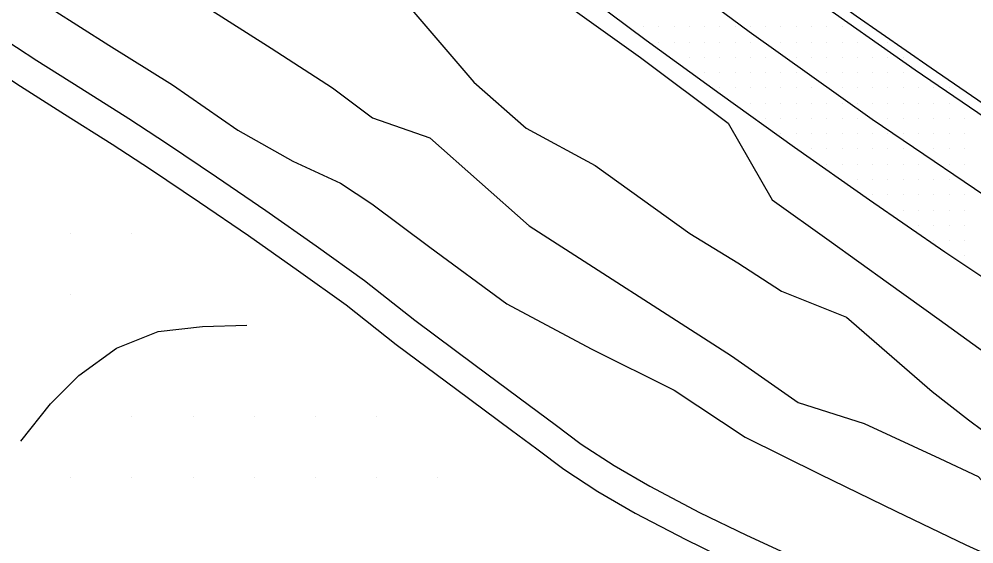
# Model space of a CAD drawing. Extents: x 1762120 to 1766775, y 709485 to 712965.
# Drawn here: x 1764296.6 to 1764452.8, y 710984.1 to 711070 of the extents above; entities that cross this region are included whole.
import ezdxf

# ---------------------------------------------------------------- set-up
doc = ezdxf.new("R2010")
doc.units = 0
for name, color, linetype in [('Exist DTM QL2 LIDAR Elevation Point', 7, 'Continuous'), ('Exist DTM Scan Elevation Point', 7, 'Continuous'), ('Exist Roads EOP', 7, 'Continuous'), ('Exist Roads EOT', 7, 'Continuous'), ('PH Exist DTM Breakline', 7, 'Continuous')]:
    doc.layers.add(name, color=color, linetype=linetype)

msp = doc.modelspace()

# ---------------------------------------------------------------- linework, layer by layer
at = {"layer": 'Exist DTM QL2 LIDAR Elevation Point'}
for p, q in [((1764305.02, 711034.97), (1764305.02, 711034.97)), ((1764315.02, 711034.97), (1764315.02, 711034.97)), ((1764305.02, 711024.96), (1764305.02, 711024.96)), ((1764315.02, 711004.96), (1764315.02, 711004.96)), ((1764325.03, 711004.96), (1764325.03, 711004.96)), ((1764335.03, 711004.96), (1764335.03, 711004.96)), ((1764345.03, 711004.96), (1764345.03, 711004.96)), ((1764355.03, 711004.96), (1764355.03, 711004.96)), ((1764305.02, 710994.96), (1764305.02, 710994.96)), ((1764315.02, 710994.96), (1764315.02, 710994.96)), ((1764325.03, 710994.96), (1764325.03, 710994.96)), ((1764335.03, 710994.96), (1764335.03, 710994.96)), ((1764345.03, 710994.96), (1764345.03, 710994.96)), ((1764355.03, 710994.96), (1764355.03, 710994.96)), ((1764365.03, 710994.96), (1764365.03, 710994.96))]:
    msp.add_line(p, q, dxfattribs=at)
at = {"layer": 'Exist DTM Scan Elevation Point'}
for p, q in [((1764398.75, 711068.75), (1764398.75, 711068.75)), ((1764401.25, 711068.75), (1764401.25, 711068.75)), ((1764403.75, 711068.75), (1764403.75, 711068.75)), ((1764406.25, 711068.75), (1764406.25, 711068.75)), ((1764408.75, 711068.75), (1764408.75, 711068.75)), ((1764411.25, 711068.75), (1764411.25, 711068.75)), ((1764413.75, 711068.75), (1764413.75, 711068.75)), ((1764416.25, 711068.75), (1764416.25, 711068.75)), ((1764418.75, 711068.75), (1764418.75, 711068.75)), ((1764421.25, 711068.75), (1764421.25, 711068.75)), ((1764423.75, 711068.75), (1764423.75, 711068.75)), ((1764426.25, 711068.75), (1764426.25, 711068.75)), ((1764428.75, 711068.75), (1764428.75, 711068.75)), ((1764431.25, 711068.75), (1764431.25, 711068.75)), ((1764401.25, 711066.25), (1764401.25, 711066.25)), ((1764403.75, 711066.25), (1764403.75, 711066.25)), ((1764406.25, 711066.25), (1764406.25, 711066.25)), ((1764408.75, 711066.25), (1764408.75, 711066.25)), ((1764411.25, 711066.25), (1764411.25, 711066.25)), ((1764413.75, 711066.25), (1764413.75, 711066.25)), ((1764416.25, 711066.25), (1764416.25, 711066.25)), ((1764421.25, 711066.25), (1764421.25, 711066.25)), ((1764423.75, 711066.25), (1764423.75, 711066.25)), ((1764426.25, 711066.25), (1764426.25, 711066.25)), ((1764428.75, 711066.25), (1764428.75, 711066.25)), ((1764431.25, 711066.25), (1764431.25, 711066.25)), ((1764433.75, 711066.25), (1764433.75, 711066.25)), ((1764438.75, 711066.25), (1764438.75, 711066.25)), ((1764406.25, 711063.75), (1764406.25, 711063.75)), ((1764408.75, 711063.75), (1764408.75, 711063.75)), ((1764411.25, 711063.75), (1764411.25, 711063.75)), ((1764413.75, 711063.75), (1764413.75, 711063.75)), ((1764416.25, 711063.75), (1764416.25, 711063.75)), ((1764418.75, 711063.75), (1764418.75, 711063.75)), ((1764423.75, 711063.75), (1764423.75, 711063.75)), ((1764426.25, 711063.75), (1764426.25, 711063.75)), ((1764428.75, 711063.75), (1764428.75, 711063.75)), ((1764431.25, 711063.75), (1764431.25, 711063.75)), ((1764433.75, 711063.75), (1764433.75, 711063.75)), ((1764436.25, 711063.75), (1764436.25, 711063.75)), ((1764438.75, 711063.75), (1764438.75, 711063.75)), ((1764441.25, 711063.75), (1764441.25, 711063.75)), ((1764408.75, 711061.25), (1764408.75, 711061.25)), ((1764411.25, 711061.25), (1764411.25, 711061.25)), ((1764413.75, 711061.25), (1764413.75, 711061.25)), ((1764416.25, 711061.25), (1764416.25, 711061.25)), ((1764418.75, 711061.25), (1764418.75, 711061.25)), ((1764421.25, 711061.25), (1764421.25, 711061.25)), ((1764423.75, 711061.25), (1764423.75, 711061.25)), ((1764428.75, 711061.25), (1764428.75, 711061.25)), ((1764431.25, 711061.25), (1764431.25, 711061.25)), ((1764433.75, 711061.25), (1764433.75, 711061.25)), ((1764436.25, 711061.25), (1764436.25, 711061.25)), ((1764438.75, 711061.25), (1764438.75, 711061.25)), ((1764441.25, 711061.25), (1764441.25, 711061.25)), ((1764411.25, 711058.75), (1764411.25, 711058.75)), ((1764413.75, 711058.75), (1764413.75, 711058.75)), ((1764416.25, 711058.75), (1764416.25, 711058.75)), ((1764418.75, 711058.75), (1764418.75, 711058.75)), ((1764421.25, 711058.75), (1764421.25, 711058.75)), ((1764423.75, 711058.75), (1764423.75, 711058.75)), ((1764426.25, 711058.75), (1764426.25, 711058.75)), ((1764431.25, 711058.75), (1764431.25, 711058.75)), ((1764433.75, 711058.75), (1764433.75, 711058.75)), ((1764436.25, 711058.75), (1764436.25, 711058.75)), ((1764438.75, 711058.75), (1764438.75, 711058.75)), ((1764441.25, 711058.75), (1764441.25, 711058.75)), ((1764443.75, 711058.75), (1764443.75, 711058.75)), ((1764446.25, 711058.75), (1764446.25, 711058.75)), ((1764448.75, 711058.75), (1764448.75, 711058.75)), ((1764416.25, 711056.25), (1764416.25, 711056.25)), ((1764418.75, 711056.25), (1764418.75, 711056.25)), ((1764421.25, 711056.25), (1764421.25, 711056.25)), ((1764423.75, 711056.25), (1764423.75, 711056.25)), ((1764426.25, 711056.25), (1764426.25, 711056.25)), ((1764428.75, 711056.25), (1764428.75, 711056.25)), ((1764431.25, 711056.25), (1764431.25, 711056.25)), ((1764433.75, 711056.25), (1764433.75, 711056.25)), ((1764436.25, 711056.25), (1764436.25, 711056.25)), ((1764438.75, 711056.25), (1764438.75, 711056.25)), ((1764441.25, 711056.25), (1764441.25, 711056.25)), ((1764443.75, 711056.25), (1764443.75, 711056.25)), ((1764446.25, 711056.25), (1764446.25, 711056.25)), ((1764448.75, 711056.25), (1764448.75, 711056.25)), ((1764418.75, 711053.75), (1764418.75, 711053.75)), ((1764421.25, 711053.75), (1764421.25, 711053.75)), ((1764423.75, 711053.75), (1764423.75, 711053.75)), ((1764426.25, 711053.75), (1764426.25, 711053.75)), ((1764428.75, 711053.75), (1764428.75, 711053.75)), ((1764431.25, 711053.75), (1764431.25, 711053.75)), ((1764433.75, 711053.75), (1764433.75, 711053.75)), ((1764438.75, 711053.75), (1764438.75, 711053.75)), ((1764441.25, 711053.75), (1764441.25, 711053.75)), ((1764443.75, 711053.75), (1764443.75, 711053.75)), ((1764446.25, 711053.75), (1764446.25, 711053.75)), ((1764448.75, 711053.75), (1764448.75, 711053.75)), ((1764451.25, 711053.75), (1764451.25, 711053.75)), ((1764421.25, 711051.25), (1764421.25, 711051.25)), ((1764423.75, 711051.25), (1764423.75, 711051.25)), ((1764426.25, 711051.25), (1764426.25, 711051.25)), ((1764428.75, 711051.25), (1764428.75, 711051.25)), ((1764431.25, 711051.25), (1764431.25, 711051.25)), ((1764433.75, 711051.25), (1764433.75, 711051.25)), ((1764436.25, 711051.25), (1764436.25, 711051.25)), ((1764438.75, 711051.25), (1764438.75, 711051.25)), ((1764441.25, 711051.25), (1764441.25, 711051.25)), ((1764443.75, 711051.25), (1764443.75, 711051.25)), ((1764446.25, 711051.25), (1764446.25, 711051.25)), ((1764448.75, 711051.25), (1764448.75, 711051.25)), ((1764451.25, 711051.25), (1764451.25, 711051.25)), ((1764426.25, 711048.75), (1764426.25, 711048.75)), ((1764428.75, 711048.75), (1764428.75, 711048.75)), ((1764431.25, 711048.75), (1764431.25, 711048.75)), ((1764433.75, 711048.75), (1764433.75, 711048.75)), ((1764436.25, 711048.75), (1764436.25, 711048.75)), ((1764438.75, 711048.75), (1764438.75, 711048.75)), ((1764441.25, 711048.75), (1764441.25, 711048.75)), ((1764446.25, 711048.75), (1764446.25, 711048.75)), ((1764448.75, 711048.75), (1764448.75, 711048.75)), ((1764451.25, 711048.75), (1764451.25, 711048.75)), ((1764428.75, 711046.25), (1764428.75, 711046.25)), ((1764431.25, 711046.25), (1764431.25, 711046.25)), ((1764433.75, 711046.25), (1764433.75, 711046.25)), ((1764436.25, 711046.25), (1764436.25, 711046.25)), ((1764438.75, 711046.25), (1764438.75, 711046.25)), ((1764441.25, 711046.25), (1764441.25, 711046.25)), ((1764443.75, 711046.25), (1764443.75, 711046.25)), ((1764448.75, 711046.25), (1764448.75, 711046.25)), ((1764451.25, 711046.25), (1764451.25, 711046.25)), ((1764433.75, 711043.75), (1764433.75, 711043.75)), ((1764436.25, 711043.75), (1764436.25, 711043.75)), ((1764438.75, 711043.75), (1764438.75, 711043.75)), ((1764441.25, 711043.75), (1764441.25, 711043.75)), ((1764443.75, 711043.75), (1764443.75, 711043.75)), ((1764446.25, 711043.75), (1764446.25, 711043.75)), ((1764448.75, 711043.75), (1764448.75, 711043.75)), ((1764436.25, 711041.25), (1764436.25, 711041.25)), ((1764438.75, 711041.25), (1764438.75, 711041.25)), ((1764441.25, 711041.25), (1764441.25, 711041.25)), ((1764443.75, 711041.25), (1764443.75, 711041.25)), ((1764446.25, 711041.25), (1764446.25, 711041.25)), ((1764448.75, 711041.25), (1764448.75, 711041.25)), ((1764451.25, 711041.25), (1764451.25, 711041.25)), ((1764441.25, 711038.75), (1764441.25, 711038.75)), ((1764443.75, 711038.75), (1764443.75, 711038.75)), ((1764446.25, 711038.75), (1764446.25, 711038.75)), ((1764448.75, 711038.75), (1764448.75, 711038.75)), ((1764451.25, 711038.75), (1764451.25, 711038.75)), ((1764443.75, 711036.25), (1764443.75, 711036.25)), ((1764446.25, 711036.25), (1764446.25, 711036.25)), ((1764448.75, 711036.25), (1764448.75, 711036.25)), ((1764451.25, 711036.25), (1764451.25, 711036.25)), ((1764446.25, 711033.75), (1764446.25, 711033.75)), ((1764448.75, 711033.75), (1764448.75, 711033.75)), ((1764451.25, 711033.75), (1764451.25, 711033.75)), ((1764451.25, 711031.25), (1764451.25, 711031.25))]:
    msp.add_line(p, q, dxfattribs=at)
at = {"layer": 'Exist Roads EOP'}
for points in [[(1764561.99, 710987.14), (1764546.06, 710996.4), (1764533.24, 711004.17), (1764520.64, 711012.24), (1764508.1, 711020.44), (1764495.65, 711028.79), (1764483.21, 711037.05), (1764470.57, 711045.1), (1764458.18, 711053.51), (1764445.82, 711061.96), (1764433.57, 711070.46), (1764421.42, 711079.21), (1764409.42, 711088.09), (1764397.38, 711097), (1764385.52, 711106.15), (1764373.65, 711115.23), (1764362.05, 711124.7), (1764350.37, 711134.06), (1764338.81, 711143.53), (1764327.59, 711153.38), (1764319.58, 711159.9)], [(1764550.66, 710968.39), (1764537.13, 710976.54), (1764524.22, 710984.14), (1764511.34, 710991.79), (1764498.52, 710999.52), (1764485.77, 711007.41), (1764473.12, 711015.41), (1764460.52, 711023.55), (1764448.07, 711031.87), (1764435.73, 711040.36), (1764423.45, 711048.96), (1764411.28, 711057.69), (1764399.17, 711066.52), (1764387.19, 711075.51), (1764375.23, 711084.53), (1764363.45, 711093.78), (1764351.69, 711103.06), (1764340.06, 711112.5), (1764328.51, 711122.04), (1764317.04, 711131.67), (1764303.87, 711143.14)]]:
    msp.add_lwpolyline(points, dxfattribs=at)
at = {"layer": 'Exist Roads EOT'}
for points in [[(1764560.99, 710986.76), (1764554.18, 710990.83), (1764547.28, 710994.94), (1764534.11, 711002.82), (1764521.72, 711010.38), (1764501.09, 711023.22), (1764482.31, 711035.27), (1764468.68, 711044.31), (1764443.19, 711061.62), (1764426.14, 711073.72), (1764411.81, 711084.23), (1764394.61, 711097.2), (1764384.6, 711105), (1764373.59, 711113.61), (1764363.17, 711121.87), (1764347.35, 711134.65), (1764332.7, 711146.82), (1764318.57, 711159.13)], [(1764311.31, 711151.24), (1764322.79, 711141.35), (1764341.52, 711125.72), (1764364.51, 711107.26), (1764397.38, 711081.81), (1764416.02, 711067.97), (1764436.15, 711053.65), (1764459.67, 711037.71), (1764487.97, 711019.38), (1764506.65, 711007.8), (1764526.07, 710996.01), (1764555.53, 710978.58)]]:
    msp.add_lwpolyline(points, dxfattribs=at)
at = {"layer": 'PH Exist DTM Breakline'}
for points in [[(1764258.85, 711176.21), (1764263.41, 711172.94), (1764277.82, 711160.37), (1764292.53, 711148.24), (1764307.84, 711132.94), (1764320.15, 711121.62), (1764327.96, 711114.64), (1764339.42, 711105.9), (1764349.63, 711098.2), (1764356.12, 711093.83), (1764364.83, 711087.49), (1764376.24, 711079.43), (1764387.96, 711071.09), (1764398.25, 711063.71), (1764412.58, 711052.98), (1764419.83, 711040.43), (1764429.13, 711033.76), (1764438.85, 711026.79), (1764447.13, 711020.82), (1764457.18, 711013.61)], [(1764256.88, 711167.26), (1764264.93, 711158.82), (1764272.37, 711151.21), (1764281.9, 711142.84), (1764291.88, 711133.81), (1764305.83, 711123.51), (1764310.56, 711119.49), (1764321.52, 711107.9), (1764330.14, 711101.53), (1764340.05, 711090.38), (1764349.71, 711082.68), (1764356.69, 711076.4), (1764362.79, 711069.2), (1764370.99, 711059.67), (1764379.54, 711052.16), (1764390.85, 711046.02), (1764406.34, 711034.94), (1764414.21, 711030.09), (1764421.32, 711025.45), (1764431.97, 711021.22), (1764446.02, 711009.06), (1764451.95, 711004.43), (1764456.62, 711000.94)], [(1764267.57, 711093.61), (1764272.8, 711105.2), (1764275.53, 711109.19), (1764283.59, 711106.31), (1764287.46, 711103.36), (1764291.92, 711094.45), (1764299.05, 711086.64), (1764317.02, 711076.5), (1764326.9, 711072.15), (1764337.83, 711065.26), (1764347.87, 711058.74), (1764354.41, 711053.83), (1764363.8, 711050.55), (1764380.06, 711036.17), (1764413.17, 711014.88), (1764424.06, 711007.25), (1764434.84, 711003.8), (1764447.25, 710998.07), (1764453.51, 710995.17), (1764464.26, 710983.34), (1764473.56, 710976.68)], [(1764276.31, 711085.09), (1764297.32, 711074.62), (1764311.22, 711065.76), (1764321.64, 711059.24), (1764332.34, 711051.83), (1764341.36, 711046.74), (1764349.16, 711043.14), (1764354.29, 711039.79), (1764363.76, 711032.65), (1764376.4, 711023.4), (1764390.2, 711016.06), (1764403.74, 711009.29), (1764415.37, 711001.6), (1764427.63, 710995.5), (1764440.05, 710989.49), (1764451.5, 710983.97), (1764462.6, 710978.92), (1764474.77, 710972.76), (1764492.83, 710962.42)], [(1764292.76, 711067.57), (1764299.45, 711063.25), (1764306.67, 711058.69), (1764314.51, 711053.72), (1764320.82, 711049.61), (1764328.87, 711044.19), (1764336.92, 711038.7), (1764345.15, 711032.89), (1764353.06, 711027.22), (1764361.33, 711020.74), (1764371.18, 711013.38), (1764380.1, 711006.74), (1764384.27, 711003.67), (1764388.56, 711000.44), (1764393.93, 710996.94), (1764399.77, 710993.54), (1764407.92, 710989.28), (1764415.6, 710985.52), (1764429.56, 710979.09), (1764445.06, 710971.88), (1764453.58, 710967.87)], [(1764290.05, 711063.37), (1764296.76, 711059.04), (1764303.99, 711054.46), (1764311.81, 711049.51), (1764318.06, 711045.44), (1764326.06, 711040.05), (1764334.08, 711034.59), (1764342.26, 711028.82), (1764350.06, 711023.22), (1764358.29, 711016.77), (1764368.19, 711009.37), (1764377.12, 711002.73), (1764381.28, 710999.65), (1764385.69, 710996.35), (1764391.3, 710992.68), (1764397.36, 710989.17), (1764405.66, 710984.82), (1764413.46, 710981), (1764427.46, 710974.55), (1764442.94, 710967.35), (1764451.54, 710963.3), (1764464.52, 710957.82)], [(1764296.85, 711000.92), (1764301.71, 711007.03), (1764306.32, 711011.65), (1764312.49, 711016.16), (1764319.3, 711018.87), (1764326.55, 711019.68), (1764333.82, 711019.9)]]:
    msp.add_lwpolyline(points, dxfattribs=at)

doc.saveas('drawing.dxf')
